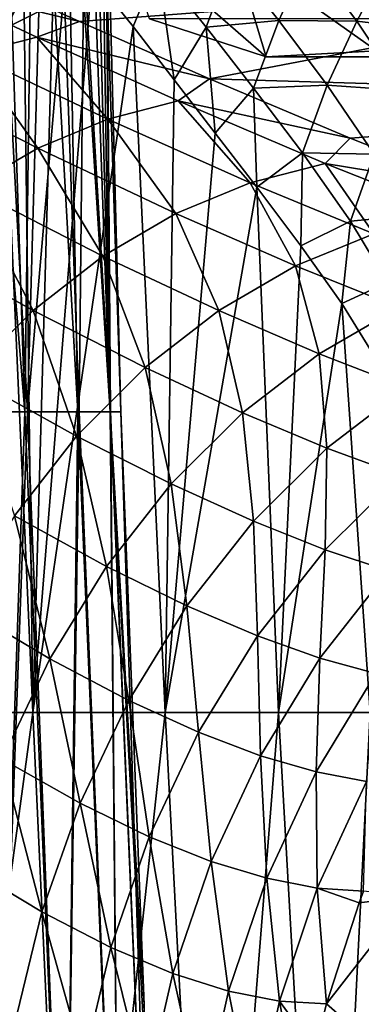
# Model space of a CAD drawing. Header units: metres. Extents: x -62 to 300, y -109 to 109.
# Tile 496 of 656: x 7.51 to 10.56, y 57.9 to 66.68. Entities that reach past the tile are written whole.
import ezdxf

# ---------------------------------------------------------------- set-up
doc = ezdxf.new("R2010")
doc.units = ezdxf.units.M
doc.layers.add('solid_500635', color=7, linetype='CONTINUOUS')

msp = doc.modelspace()

# ---------------------------------------------------------------- linework, layer by layer
at = {"layer": 'solid_500635'}
for points in [[(6.926635, 70.844452, -4.457282), (6.911686, 63.182438, -4.796697), (7.557076, 63.182438, -3.697338)], [(7.315115, 70.427216, -3.798837), (6.926635, 70.844452, -4.457282), (7.557076, 63.182438, -3.697338)], [(7.64598, 69.978027, -3.097243), (7.315115, 70.427216, -3.798837), (7.557076, 63.182438, -3.697338)], [(7.64598, 69.978027, -3.097243), (7.557076, 63.182438, -3.697338), (8.028954, 63.182438, -2.513088)], [(7.911663, 69.518707, -2.362733), (7.64598, 69.978027, -3.097243), (8.028954, 63.182438, -2.513088)], [(7.911663, 69.518707, -2.362733), (8.028954, 63.182438, -2.513088), (8.316484, 63.182438, -1.271137)], [(8.108629, 69.064095, -1.599189), (7.911663, 69.518707, -2.362733), (8.316484, 63.182438, -1.271137)], [(8.233169, 68.626373, -0.809834), (8.108629, 69.064095, -1.599189), (8.316484, 63.182438, -1.271137)], [(8.233169, 68.626373, -0.809834), (8.41307, 63.182377), (8.280883, 68.217255)], [(8.233169, 68.626373, -0.809834), (8.316484, 63.182438, -1.271137), (8.41307, 63.182377)], [(8.280303, 68.121094, 0.204163), (8.280883, 68.217255), (8.3191, 63.182438, 1.253903)], [(8.280883, 68.217255), (8.41307, 63.182377), (8.3191, 63.182438, 1.253903)], [(8.274587, 68.027191, 0.409874), (8.280303, 68.121094, 0.204163), (8.3191, 63.182438, 1.253903)], [(8.207966, 67.568741, 1.194201), (8.274587, 68.027191, 0.409874), (8.3191, 63.182438, 1.253903)], [(7.295154, 67.911423, -9.003262), (7.62584, 60.504406, -9.019912), (6.295321, 60.504406, -9.994057)], [(7.295154, 67.911423, -9.003262), (7.539214, 67.724869, -8.805102), (7.62584, 60.504406, -9.019912)], [(7.539214, 67.724869, -8.805102), (7.823207, 67.448135, -8.561929), (7.62584, 60.504406, -9.019912)], [(8.081675, 67.21917, 1.900346), (8.207966, 67.568741, 1.194201), (8.3191, 63.182438, 1.253903)], [(9.708906, 66.342865, 7.92733), (8.411267, 67.473663, 8.037103), (9.420122, 67.300003, 6.596309)], [(8.666383, 66.683411, 9.416207), (8.411267, 67.473663, 8.037103), (9.708906, 66.342865, 7.92733)], [(10.76954, 66.342804, 6.412589), (9.420122, 67.300003, 6.596309), (10.42898, 67.473579, 5.155511)], [(10.76954, 66.342804, 6.412589), (10.42898, 67.473579, 5.155511), (11.812075, 66.683235, 4.923695)], [(7.823207, 67.448135, -8.561929), (8.155985, 67.070137, -8.257548), (7.62584, 60.504406, -9.019912)], [(9.708906, 66.342865, 7.92733), (9.420122, 67.300003, 6.596309), (10.76954, 66.342804, 6.412589)], [(7.906066, 66.951576, 2.553492), (8.081675, 67.21917, 1.900346), (8.039298, 63.182438, 2.479795)], [(8.081675, 67.21917, 1.900346), (8.3191, 63.182438, 1.253903), (8.039298, 63.182438, 2.479795)], [(9.393871, 67.206306, -6.986662), (9.174343, 66.608444, -7.171105), (8.741138, 67.146843, -7.66925)], [(9.393871, 67.206306, -6.986662), (9.82158, 66.668579, -6.416668), (9.174343, 66.608444, -7.171105)], [(10.082704, 67.241264, -6.222033), (9.82158, 66.668579, -6.416668), (9.393871, 67.206306, -6.986662)], [(10.082704, 67.241264, -6.222033), (10.516035, 66.663277, -5.539385), (9.82158, 66.668579, -6.416668)], [(10.806344, 67.202919, -5.337937), (10.516035, 66.663277, -5.539385), (10.082704, 67.241264, -6.222033)], [(10.806344, 67.202919, -5.337937), (11.217664, 66.579819, -4.548762), (10.516035, 66.663277, -5.539385)], [(14.373447, 67.13604, 20.444361), (7.093341, 67.087395, 15.28958), (8.042585, 66.658318, 15.352308)], [(14.373447, 67.13604, 20.444361), (8.042585, 66.658318, 15.352308), (9.202216, 66.147881, 15.355618)], [(8.741138, 67.146843, -7.66925), (8.521564, 66.615227, -7.895544), (8.155985, 67.070137, -8.257548)], [(8.741138, 67.146843, -7.66925), (8.889354, 66.139778, -7.497326), (8.521564, 66.615227, -7.895544)], [(8.741138, 67.146843, -7.66925), (9.174343, 66.608444, -7.171105), (8.889354, 66.139778, -7.497326)], [(15.211466, 65.971565, 19.24774), (14.373447, 67.13604, 20.444361), (9.202216, 66.147881, 15.355618)], [(8.042585, 66.658318, 15.352308), (7.093341, 67.087395, 15.28958), (6.644843, 66.997986, 14.890584)], [(8.155985, 67.070137, -8.257548), (8.521564, 66.615227, -7.895544), (7.62584, 60.504406, -9.019912)], [(7.662501, 66.519096, 14.922726), (6.644843, 66.997986, 14.890584), (7.074253, 66.367294, 14.44146)], [(8.042585, 66.658318, 15.352308), (6.644843, 66.997986, 14.890584), (7.662501, 66.519096, 14.922726)], [(7.906066, 66.951576, 2.553492), (8.039298, 63.182438, 2.479795), (7.579912, 63.182438, 3.650293)], [(7.679985, 66.748543, 3.181668), (7.906066, 66.951576, 2.553492), (7.579912, 63.182438, 3.650293)], [(7.075967, 66.737976, 4.391034), (7.513032, 66.861877, 3.585726), (7.396471, 66.605354, 3.801862)], [(7.513032, 66.861877, 3.585726), (7.679985, 66.748543, 3.181668), (7.396471, 66.605354, 3.801862)], [(7.396471, 66.605354, 3.801862), (7.679985, 66.748543, 3.181668), (7.579912, 63.182438, 3.650293)], [(8.666383, 66.683411, 9.416207), (9.708906, 66.342865, 7.92733), (15.960187, 66.68174, 14.516252)], [(9.82158, 66.668579, -6.416668), (9.596617, 66.06575, -6.624745), (9.174343, 66.608444, -7.171105)], [(9.82158, 66.668579, -6.416668), (10.253711, 66.091652, -5.752852), (9.596617, 66.06575, -6.624745)], [(9.708906, 66.342865, 7.92733), (17.000624, 66.342659, 13.030354), (15.960187, 66.68174, 14.516252)], [(10.516035, 66.663277, -5.539385), (10.253711, 66.091652, -5.752852), (9.82158, 66.668579, -6.416668)], [(7.396471, 66.605354, 3.801862), (7.579912, 63.182438, 3.650293), (6.951202, 63.182438, 4.73925)], [(8.521564, 66.615227, -7.895544), (8.807724, 60.504406, -7.869958), (7.62584, 60.504406, -9.019912)], [(9.202216, 66.147881, 15.355618), (8.042585, 66.658318, 15.352308), (7.662501, 66.519096, 14.922726)], [(8.521564, 66.615227, -7.895544), (8.889354, 66.139778, -7.497326), (8.807724, 60.504406, -7.869958)], [(9.174343, 66.608444, -7.171105), (9.254644, 65.663208, -7.061871), (8.889354, 66.139778, -7.497326)], [(9.174343, 66.608444, -7.171105), (9.596617, 66.06575, -6.624745), (9.254644, 65.663208, -7.061871)], [(10.516035, 66.663277, -5.539385), (10.929439, 66.045403, -4.764295), (10.253711, 66.091652, -5.752852)], [(11.217664, 66.579819, -4.548762), (10.929439, 66.045403, -4.764295), (10.516035, 66.663277, -5.539385)], [(7.662501, 66.519096, 14.922726), (7.074253, 66.367294, 14.44146), (8.294726, 65.787643, 14.362634)], [(8.922448, 65.950874, 14.877995), (7.662501, 66.519096, 14.922726), (8.294726, 65.787643, 14.362634)], [(9.202216, 66.147881, 15.355618), (7.662501, 66.519096, 14.922726), (8.922448, 65.950874, 14.877995)], [(7.074253, 66.367294, 14.44146), (6.490874, 66.129707, 13.965838), (7.671431, 65.5317, 13.855578)], [(8.294726, 65.787643, 14.362634), (7.074253, 66.367294, 14.44146), (7.671431, 65.5317, 13.855578)], [(9.708906, 66.342865, 7.92733), (10.76954, 66.342804, 6.412589), (17.000624, 66.342659, 13.030354)], [(8.889354, 66.139778, -7.497326), (9.254644, 65.663208, -7.061871), (8.807724, 60.504406, -7.869958)], [(10.457973, 65.620354, 15.263076), (9.202216, 66.147881, 15.355618), (8.922448, 65.950874, 14.877995)], [(15.211466, 65.971565, 19.24774), (9.202216, 66.147881, 15.355618), (10.457973, 65.620354, 15.263076)], [(7.671431, 65.5317, 13.855578), (6.490874, 66.129707, 13.965838), (7.062252, 65.176491, 13.366891)], [(9.596617, 66.06575, -6.624745), (9.624058, 65.182236, -6.572695), (9.254644, 65.663208, -7.061871)], [(10.253711, 66.091652, -5.752852), (10.031557, 65.488815, -5.980768), (9.596617, 66.06575, -6.624745)], [(9.596617, 66.06575, -6.624745), (10.031557, 65.488815, -5.980768), (9.624058, 65.182236, -6.572695)], [(10.253711, 66.091652, -5.752852), (10.673021, 65.478188, -4.993231), (10.031557, 65.488815, -5.980768)], [(10.929439, 66.045403, -4.764295), (10.673021, 65.478188, -4.993231), (10.253711, 66.091652, -5.752852)], [(15.211466, 65.971565, 19.24774), (10.457973, 65.620354, 15.263076), (11.592421, 65.171913, 15.080247)], [(8.922448, 65.950874, 14.877995), (8.294726, 65.787643, 14.362634), (9.56557, 65.221581, 14.171413)], [(10.2339, 65.393913, 14.718849), (8.922448, 65.950874, 14.877995), (9.56557, 65.221581, 14.171413)], [(10.457973, 65.620354, 15.263076), (8.922448, 65.950874, 14.877995), (10.2339, 65.393913, 14.718849)], [(8.294726, 65.787643, 14.362634), (7.671431, 65.5317, 13.855578), (8.90148, 64.9487, 13.634486)], [(9.56557, 65.221581, 14.171413), (8.294726, 65.787643, 14.362634), (8.90148, 64.9487, 13.634486)], [(9.254644, 65.663208, -7.061871), (9.624058, 65.182236, -6.572695), (8.807724, 60.504406, -7.869958)], [(11.592421, 65.171913, 15.080247), (10.457973, 65.620354, 15.263076), (10.2339, 65.393913, 14.718849)], [(7.671431, 65.5317, 13.855578), (7.062252, 65.176491, 13.366891), (8.252223, 64.569809, 13.118277)], [(8.90148, 64.9487, 13.634486), (7.671431, 65.5317, 13.855578), (8.252223, 64.569809, 13.118277)], [(10.031557, 65.488815, -5.980768), (10.01904, 64.661972, -5.982175), (9.624058, 65.182236, -6.572695)], [(10.031557, 65.488815, -5.980768), (10.460543, 64.879036, -5.237816), (10.01904, 64.661972, -5.982175)], [(10.673021, 65.478188, -4.993231), (10.460543, 64.879036, -5.237816), (10.031557, 65.488815, -5.980768)], [(10.673021, 65.478188, -4.993231), (10.993007, 64.930412, -4.301868), (10.460543, 64.879036, -5.237816)], [(10.2339, 65.393913, 14.718849), (9.56557, 65.221581, 14.171413), (10.670125, 64.766441, 13.897071)], [(11.375668, 64.943924, 14.468719), (10.2339, 65.393913, 14.718849), (10.670125, 64.766441, 13.897071)], [(11.592421, 65.171913, 15.080247), (10.2339, 65.393913, 14.718849), (11.375668, 64.943924, 14.468719)], [(7.062252, 65.176491, 13.366891), (6.478742, 64.721954, 12.906671), (7.630103, 64.08593, 12.633145)], [(8.252223, 64.569809, 13.118277), (7.062252, 65.176491, 13.366891), (7.630103, 64.08593, 12.633145)], [(9.624058, 65.182236, -6.572695), (9.817936, 60.504406, -6.566611), (8.807724, 60.504406, -7.869958)], [(9.56557, 65.221581, 14.171413), (8.90148, 64.9487, 13.634486), (9.969495, 64.481201, 13.337433)], [(10.670125, 64.766441, 13.897071), (9.56557, 65.221581, 14.171413), (9.969495, 64.481201, 13.337433)], [(9.624058, 65.182236, -6.572695), (10.01904, 64.661972, -5.982175), (9.817936, 60.504406, -6.566611)], [(8.90148, 64.9487, 13.634486), (8.252223, 64.569809, 13.118277), (9.285167, 64.083817, 12.800163)], [(9.969495, 64.481201, 13.337433), (8.90148, 64.9487, 13.634486), (9.285167, 64.083817, 12.800163)], [(10.993007, 64.930412, -4.301868), (10.792279, 64.333046, -4.559585), (10.460543, 64.879036, -5.237816)], [(10.460543, 64.879036, -5.237816), (10.383833, 64.146027, -5.357383), (10.01904, 64.661972, -5.982175)], [(10.460543, 64.879036, -5.237816), (10.792279, 64.333046, -4.559585), (10.383833, 64.146027, -5.357383)], [(10.670125, 64.766441, 13.897071), (9.969495, 64.481201, 13.337433), (10.895253, 64.110832, 12.982909)], [(7.630103, 64.08593, 12.633145), (6.478742, 64.721954, 12.906671), (7.04845, 63.502018, 12.189548)], [(10.01904, 64.661972, -5.982175), (10.383833, 64.146027, -5.357383), (9.817936, 60.504406, -6.566611)], [(8.252223, 64.569809, 13.118277), (7.630103, 64.08593, 12.633145), (8.630062, 63.576317, 12.295838)], [(9.285167, 64.083817, 12.800163), (8.252223, 64.569809, 13.118277), (8.630062, 63.576317, 12.295838)], [(9.969495, 64.481201, 13.337433), (9.285167, 64.083817, 12.800163), (10.180586, 63.699116, 12.430323)], [(10.895253, 64.110832, 12.982909), (9.969495, 64.481201, 13.337433), (10.180586, 63.699116, 12.430323)], [(10.792279, 64.333046, -4.559585), (10.673194, 63.680382, -4.790126), (10.383833, 64.146027, -5.357383)], [(10.383833, 64.146027, -5.357383), (10.636786, 60.504406, -5.135273), (9.817936, 60.504406, -6.566611)], [(10.383833, 64.146027, -5.357383), (10.673194, 63.680382, -4.790126), (10.636786, 60.504406, -5.135273)], [(7.630103, 64.08593, 12.633145), (7.04845, 63.502018, 12.189548), (8.018025, 62.964661, 11.835175)], [(8.630062, 63.576317, 12.295838), (7.630103, 64.08593, 12.633145), (8.018025, 62.964661, 11.835175)], [(9.285167, 64.083817, 12.800163), (8.630062, 63.576317, 12.295838), (9.497745, 63.172924, 11.911919)], [(10.180586, 63.699116, 12.430323), (9.285167, 64.083817, 12.800163), (9.497745, 63.172924, 11.911919)], [(10.895253, 64.110832, 12.982909), (10.180586, 63.699116, 12.430323), (10.956178, 63.399403, 12.021109)], [(10.180586, 63.699116, 12.430323), (9.497745, 63.172924, 11.911919), (10.250537, 62.858677, 11.49314)], [(10.956178, 63.399403, 12.021109), (10.180586, 63.699116, 12.430323), (10.250537, 62.858677, 11.49314)], [(8.630062, 63.576317, 12.295838), (8.018025, 62.964661, 11.835175), (8.860925, 62.539074, 11.438574)], [(9.497745, 63.172924, 11.911919), (8.630062, 63.576317, 12.295838), (8.860925, 62.539074, 11.438574)], [(8.018025, 62.964661, 11.835175), (7.04845, 63.502018, 12.189548), (7.462815, 62.255054, 11.428817)], [(10.956178, 63.399403, 12.021109), (10.250537, 62.858677, 11.49314), (10.90712, 62.617748, 11.046211)], [(7.259648, 54.543747, -4.949544), (7.557076, 63.182438, -3.697338), (6.911686, 63.182438, -4.796697)], [(7.259648, 54.543747, 4.949544), (6.951202, 63.182438, 4.73925), (7.579912, 63.182438, 3.650293)], [(7.259648, 54.543747, 4.949544), (7.579912, 63.182438, 3.650293), (7.916255, 54.543747, 3.812268)], [(7.259648, 54.543747, -4.949544), (7.916255, 54.543747, -3.812268), (7.557076, 63.182438, -3.697338)], [(7.916255, 54.543747, -3.812268), (8.028954, 63.182438, -2.513088), (7.557076, 63.182438, -3.697338)], [(7.916255, 54.543747, 3.812268), (7.579912, 63.182438, 3.650293), (8.039298, 63.182438, 2.479795)], [(7.916255, 54.543747, 3.812268), (8.039298, 63.182438, 2.479795), (8.396027, 54.543747, 2.589831)], [(7.916255, 54.543747, -3.812268), (8.396027, 54.543747, -2.589831), (8.028954, 63.182438, -2.513088)], [(8.396027, 54.543747, -2.589831), (8.316484, 63.182438, -1.271137), (8.028954, 63.182438, -2.513088)], [(8.396027, 54.543747, 2.589831), (8.039298, 63.182438, 2.479795), (8.3191, 63.182438, 1.253903)], [(8.316484, 63.182438, -1.271137), (8.619338, 57.899849), (8.41307, 63.182377)], [(8.316484, 63.182438, -1.271137), (8.786383, 54.543709), (8.619338, 57.899849)], [(8.688244, 54.543747, -1.309542), (8.786383, 54.543709), (8.316484, 63.182438, -1.271137)], [(8.396027, 54.543747, -2.589831), (8.688244, 54.543747, -1.309542), (8.316484, 63.182438, -1.271137)], [(8.688244, 54.543747, 1.309542), (8.3191, 63.182438, 1.253903), (8.41307, 63.182377)], [(8.396027, 54.543747, 2.589831), (8.3191, 63.182438, 1.253903), (8.688244, 54.543747, 1.309542)], [(8.619338, 57.899849), (8.688244, 54.543747, 1.309542), (8.41307, 63.182377)], [(9.497745, 63.172924, 11.911919), (8.860925, 62.539074, 11.438574), (9.594099, 62.207554, 11.011017)], [(10.250537, 62.858677, 11.49314), (9.497745, 63.172924, 11.911919), (9.594099, 62.207554, 11.011017)], [(8.018025, 62.964661, 11.835175), (7.462815, 62.255054, 11.428817), (8.284237, 61.80463, 11.021092)], [(8.860925, 62.539074, 11.438574), (8.018025, 62.964661, 11.835175), (8.284237, 61.80463, 11.021092)], [(10.250537, 62.858677, 11.49314), (9.594099, 62.207554, 11.011017), (10.235786, 61.953602, 10.558726)], [(10.90712, 62.617748, 11.046211), (10.250537, 62.858677, 11.49314), (10.235786, 61.953602, 10.558726)], [(10.90712, 62.617748, 11.046211), (10.235786, 61.953602, 10.558726), (10.800431, 61.765194, 10.084337)], [(8.860925, 62.539074, 11.438574), (8.284237, 61.80463, 11.021092), (9.00115, 61.453815, 10.585564)], [(9.594099, 62.207554, 11.011017), (8.860925, 62.539074, 11.438574), (9.00115, 61.453815, 10.585564)], [(7.462815, 62.255054, 11.428817), (6.975257, 61.459076, 11.085566), (7.779006, 60.981831, 10.668336)], [(8.284237, 61.80463, 11.021092), (7.462815, 62.255054, 11.428817), (7.779006, 60.981831, 10.668336)], [(9.594099, 62.207554, 11.011017), (9.00115, 61.453815, 10.585564), (9.631212, 61.185543, 10.128061)], [(10.235786, 61.953602, 10.558726), (9.594099, 62.207554, 11.011017), (9.631212, 61.185543, 10.128061)], [(10.235786, 61.953602, 10.558726), (9.631212, 61.185543, 10.128061), (10.188377, 60.987286, 9.650899)], [(10.800431, 61.765194, 10.084337), (10.235786, 61.953602, 10.558726), (10.188377, 60.987286, 9.650899)], [(8.284237, 61.80463, 11.021092), (7.779006, 60.981831, 10.668336), (8.483304, 60.610191, 10.22559)], [(9.00115, 61.453815, 10.585564), (8.284237, 61.80463, 11.021092), (8.483304, 60.610191, 10.22559)], [(10.800431, 61.765194, 10.084337), (10.188377, 60.987286, 9.650899), (10.685457, 60.849472, 9.152527)], [(7.779006, 60.981831, 10.668336), (6.975257, 61.459076, 11.085566), (7.353528, 60.088547, 10.387051)], [(9.00115, 61.453815, 10.585564), (8.483304, 60.610191, 10.22559), (9.105083, 60.326591, 9.762851)], [(9.631212, 61.185543, 10.128061), (9.00115, 61.453815, 10.585564), (9.105083, 60.326591, 9.762851)], [(9.631212, 61.185543, 10.128061), (9.105083, 60.326591, 9.762851), (9.657664, 60.118092, 9.282227)], [(10.188377, 60.987286, 9.650899), (9.631212, 61.185543, 10.128061), (9.657664, 60.118092, 9.282227)], [(7.779006, 60.981831, 10.668336), (7.353528, 60.088547, 10.387051), (8.049273, 59.694778, 9.937699)], [(8.483304, 60.610191, 10.22559), (7.779006, 60.981831, 10.668336), (8.049273, 59.694778, 9.937699)], [(10.188377, 60.987286, 9.650899), (9.657664, 60.118092, 9.282227), (10.153331, 59.974808, 8.782076)], [(10.685457, 60.849472, 9.152527), (10.188377, 60.987286, 9.650899), (10.153331, 59.974808, 8.782076)], [(10.685457, 60.849472, 9.152527), (10.153331, 59.974808, 8.782076), (10.602504, 59.889027, 8.259656)], [(8.483304, 60.610191, 10.22559), (8.049273, 59.694778, 9.937699), (8.666268, 59.394844, 9.469501)], [(9.105083, 60.326591, 9.762851), (8.483304, 60.610191, 10.22559), (8.666268, 59.394844, 9.469501)], [(6.295321, 60.504406, -9.994057), (7.62584, 60.504406, -9.019912), (6.588225, 52.866737, -10.251479)], [(7.62584, 60.504406, -9.019912), (7.980104, 52.866737, -9.209532), (6.588225, 52.866737, -10.251479)], [(7.62584, 60.504406, -9.019912), (8.807724, 60.504406, -7.869958), (7.980104, 52.866737, -9.209532)], [(8.807724, 60.504406, -7.869958), (9.209532, 52.866737, -7.980104), (7.980104, 52.866737, -9.209532)], [(8.807724, 60.504406, -7.869958), (9.817936, 60.504406, -6.566611), (9.209532, 52.866737, -7.980104)], [(9.817936, 60.504406, -6.566611), (10.251479, 52.866737, -6.588225), (9.209532, 52.866737, -7.980104)], [(9.817936, 60.504406, -6.566611), (10.636786, 60.504406, -5.135273), (10.251479, 52.866737, -6.588225)], [(10.636786, 60.504406, -5.135273), (11.084736, 52.866737, -5.062229), (10.251479, 52.866737, -6.588225)], [(9.105083, 60.326591, 9.762851), (8.666268, 59.394844, 9.469501), (9.217094, 59.175392, 8.984492)], [(9.657664, 60.118092, 9.282227), (9.105083, 60.326591, 9.762851), (9.217094, 59.175392, 8.984492)], [(7.353528, 60.088547, 10.387051), (7.015914, 59.142933, 10.183859), (7.707584, 58.725967, 9.728374)], [(8.049273, 59.694778, 9.937699), (7.353528, 60.088547, 10.387051), (7.707584, 58.725967, 9.728374)], [(9.657664, 60.118092, 9.282227), (9.217094, 59.175392, 8.984492), (9.713384, 59.02626, 8.481088)], [(10.153331, 59.974808, 8.782076), (9.657664, 60.118092, 9.282227), (9.713384, 59.02626, 8.481088)], [(10.153331, 59.974808, 8.782076), (9.713384, 59.02626, 8.481088), (10.165009, 58.939499, 7.956648)], [(10.602504, 59.889027, 8.259656), (10.153331, 59.974808, 8.782076), (10.165009, 58.939499, 7.956648)], [(10.602504, 59.889027, 8.259656), (10.165009, 58.939499, 7.956648), (10.57791, 58.911743, 7.406723)], [(8.049273, 59.694778, 9.937699), (7.707584, 58.725967, 9.728374), (8.323471, 58.408638, 9.25429)], [(8.666268, 59.394844, 9.469501), (8.049273, 59.694778, 9.937699), (8.323471, 58.408638, 9.25429)], [(8.666268, 59.394844, 9.469501), (8.323471, 58.408638, 9.25429), (8.875308, 58.177197, 8.763742)], [(9.217094, 59.175392, 8.984492), (8.666268, 59.394844, 9.469501), (8.875308, 58.177197, 8.763742)], [(7.707584, 58.725967, 9.728374), (7.015914, 59.142933, 10.183859), (7.463539, 57.722683, 9.601514)], [(9.217094, 59.175392, 8.984492), (8.875308, 58.177197, 8.763742), (9.374002, 58.021183, 8.255356)], [(9.713384, 59.02626, 8.481088), (9.217094, 59.175392, 8.984492), (9.374002, 58.021183, 8.255356)], [(9.713384, 59.02626, 8.481088), (9.374002, 58.021183, 8.255356), (9.828813, 57.932381, 7.72675)], [(10.165009, 58.939499, 7.956648), (9.713384, 59.02626, 8.481088), (9.828813, 57.932381, 7.72675)], [(10.165009, 58.939499, 7.956648), (9.828813, 57.932381, 7.72675), (10.245316, 57.907269, 7.173831)], [(10.165009, 58.939499, 7.956648), (10.245316, 57.907269, 7.173831), (10.537145, 58.806213, 7.378177)], [(10.165009, 58.939499, 7.956648), (10.537145, 58.806213, 7.378177), (10.57791, 58.911743, 7.406723)], [(10.245316, 57.907269, 7.173831), (10.635605, 57.567768, 6.334069), (10.992342, 58.864143, 6.671021)], [(10.537145, 58.806213, 7.378177), (10.245316, 57.907269, 7.173831), (10.992342, 58.864143, 6.671021)], [(10.57791, 58.911743, 7.406723), (10.537145, 58.806213, 7.378177), (10.992342, 58.864143, 6.671021)], [(7.707584, 58.725967, 9.728374), (7.463539, 57.722683, 9.601514), (8.082292, 57.386822, 9.121107)], [(8.323471, 58.408638, 9.25429), (7.707584, 58.725967, 9.728374), (8.082292, 57.386822, 9.121107)], [(8.323471, 58.408638, 9.25429), (8.082292, 57.386822, 9.121107), (8.638058, 57.141979, 8.623869)], [(8.875308, 58.177197, 8.763742), (8.323471, 58.408638, 9.25429), (8.638058, 57.141979, 8.623869)], [(8.875308, 58.177197, 8.763742), (8.638058, 57.141979, 8.623869), (9.140986, 56.97736, 8.108799)], [(9.374002, 58.021183, 8.255356), (8.875308, 58.177197, 8.763742), (9.140986, 56.97736, 8.108799)], [(9.374002, 58.021183, 8.255356), (9.140986, 56.97736, 8.108799), (9.599709, 56.884464, 7.573936)], [(9.828813, 57.932381, 7.72675), (9.374002, 58.021183, 8.255356), (9.599709, 56.884464, 7.573936)], [(9.828813, 57.932381, 7.72675), (9.599709, 56.884464, 7.573936), (10.019438, 56.859489, 7.015661)], [(9.828813, 57.932381, 7.72675), (10.019438, 56.859489, 7.015661), (10.143067, 57.497173, 7.102232)], [(9.828813, 57.932381, 7.72675), (10.143067, 57.497173, 7.102232), (10.245316, 57.907269, 7.173831)], [(10.245316, 57.907269, 7.173831), (10.143067, 57.497173, 7.102232), (10.635605, 57.567768, 6.334069)]]:
    msp.add_3dface(points, dxfattribs=at)

doc.saveas('drawing.dxf')
